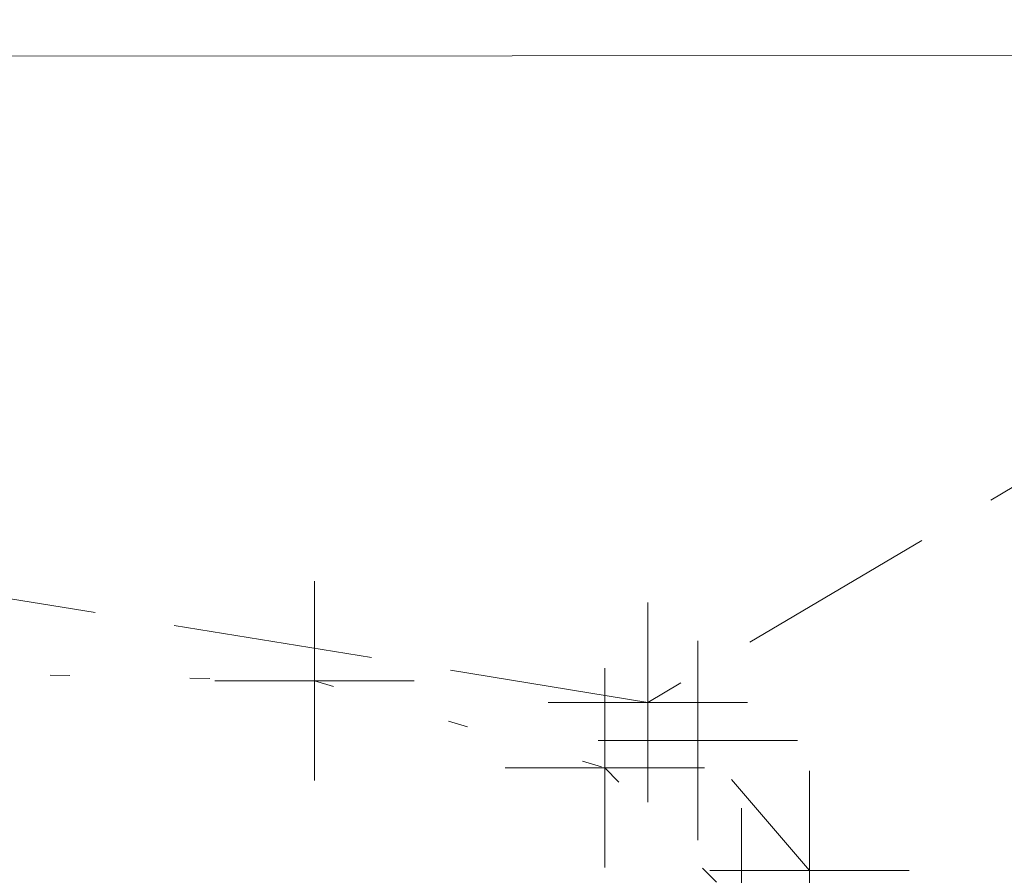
# Model space of a CAD drawing. Extents: x 146022 to 147316, y 438423 to 438809.
# Tile 258 of 322: x 147089.19 to 147094.13, y 438612.68 to 438616.97. Entities that reach past the tile are written whole.
import ezdxf

# ---------------------------------------------------------------- set-up
doc = ezdxf.new("R2010")
doc.units = 0
doc.header["$MEASUREMENT"] = 0
for name, pattern in [('DGN Style 1', [0.602689, 0.001003, -0.601686]), ('DGN Style 2', [1.00281, 0.601686, -0.401124]), ('DGN Style 3', [1.403934, 1.00281, -0.401124])]:
    doc.linetypes.add(name, pattern=pattern)
for name, color, linetype, lineweight in [('PM_X_Edge_Line', 40, 'Continuous', 0), ('PV_X_Curb', 120, 'DGN Style 1', 0), ('PV_X_EOP', 7, 'DGN Style 3', 0), ('SV_X_Break_Lines', 4, 'DGN Style 2', 0)]:
    doc.layers.add(name, color=color, linetype=linetype, lineweight=lineweight)
doc.layers.add('SV_X_Shot_Marker (Construction)', color=40, linetype='Continuous', lineweight=0, transparency=0.5)

# ---------------------------------------------------------------- blocks, each defined once
blk = doc.blocks.new('SVPT_138')
at = {"layer": 'SV_X_Shot_Marker (Construction)', "transparency": 33554495}
for p, q in [((0, 0.025), (0, -0.025)), ((-0.025, 0), (0.025, 0))]:
    blk.add_line(p, q, dxfattribs=at)
blk.add_point((0, 0), dxfattribs=at)
blk = doc.blocks.new('SVPT_428')
at = {"layer": 'SV_X_Shot_Marker (Construction)', "transparency": 33554495}
for p, q in [((0, 0.025), (0, -0.025)), ((-0.025, 0), (0.025, 0))]:
    blk.add_line(p, q, dxfattribs=at)
blk.add_point((0, 0), dxfattribs=at)
blk = doc.blocks.new('SVPT_429')
at = {"layer": 'SV_X_Shot_Marker (Construction)', "transparency": 33554495}
for p, q in [((0, 0.025), (0, -0.025)), ((-0.025, 0), (0.025, 0))]:
    blk.add_line(p, q, dxfattribs=at)
blk.add_point((0, 0), dxfattribs=at)
blk = doc.blocks.new('SVPT_430')
at = {"layer": 'SV_X_Shot_Marker (Construction)', "transparency": 33554495}
for p, q in [((0, 0.025), (0, -0.025)), ((-0.025, 0), (0.025, 0))]:
    blk.add_line(p, q, dxfattribs=at)
blk.add_point((0, 0), dxfattribs=at)
blk = doc.blocks.new('SVPT_435')
at = {"layer": 'SV_X_Shot_Marker (Construction)', "transparency": 33554495}
for p, q in [((0, 0.025), (0, -0.025)), ((-0.025, 0), (0.025, 0))]:
    blk.add_line(p, q, dxfattribs=at)
blk.add_point((0, 0), dxfattribs=at)
blk = doc.blocks.new('SVPT_436')
at = {"layer": 'SV_X_Shot_Marker (Construction)', "transparency": 33554495}
for p, q in [((0, 0.025), (0, -0.025)), ((-0.025, 0), (0.025, 0))]:
    blk.add_line(p, q, dxfattribs=at)
blk.add_point((0, 0), dxfattribs=at)

msp = doc.modelspace()

# ---------------------------------------------------------------- linework, layer by layer
at = {"layer": 'PM_X_Edge_Line', "color": 7}
msp.add_polyline3d([(147088.646, 438616.783, 1136.054), (147112.336, 438616.801, 1135.703), (147141.97, 438616.864, 1135.216), (147164.299, 438616.926, 1134.685), (147187.9, 438616.967, 1134.124), (147209.128, 438616.88, 1133.576), (147231.395, 438616.826, 1132.922), (147254.284, 438616.803, 1132.223), (147276.034, 438616.811, 1131.477), (147298.023, 438616.677, 1130.745)], dxfattribs=at)
at = {"layer": 'PV_X_Curb'}
msp.add_polyline3d([(147087.944, 438613.71, 1136.743), (147090.673, 438613.651, 1136.744), (147092.13, 438613.214, 1136.713), (147092.816, 438612.512, 1136.706), (147093.091, 438611.744, 1136.679), (147093.07, 438610.84, 1136.698)], dxfattribs=at)
at = {"layer": 'PV_X_EOP'}
msp.add_polyline3d([(147297.306, 438615.788, 1130.666), (147275.505, 438615.864, 1131.413), (147255.514, 438615.917, 1132.097), (147235.564, 438616.066, 1132.687), (147216.062, 438616.007, 1133.269), (147196.536, 438616.024, 1133.821), (147176.628, 438616.428, 1134.317), (147158.684, 438616.655, 1134.678), (147139.222, 438616.36, 1135.196), (147118.351, 438616.332, 1135.565), (147102.276, 438616.334, 1135.837), (147094.93, 438615.067, 1135.947), (147092.345, 438613.543, 1135.983), (147088.68, 438614.138, 1135.997)], dxfattribs=at)
at = {"layer": 'SV_X_Break_Lines'}
msp.add_polyline3d([(147093.475, 438610.87, 1135.585), (147093.419, 438611.736, 1135.887), (147093.157, 438612.7, 1135.688), (147092.596, 438613.352, 1135.918)], dxfattribs=at)

# ---------------------------------------------------------------- block references
at = {"layer": 'SV_X_Shot_Marker (Construction)', "transparency": 33554495, "xscale": 20, "yscale": 20, "zscale": 20}
for name, p in [('SVPT_428', (147090.673, 438613.651, 1136.744)), ('SVPT_138', (147092.345, 438613.543, 1135.983)), ('SVPT_436', (147092.596, 438613.352, 1135.918)), ('SVPT_429', (147092.13, 438613.214, 1136.713)), ('SVPT_435', (147093.157, 438612.7, 1135.688)), ('SVPT_430', (147092.816, 438612.512, 1136.706))]:
    msp.add_blockref(name, p, dxfattribs=at)

doc.saveas('drawing.dxf')
